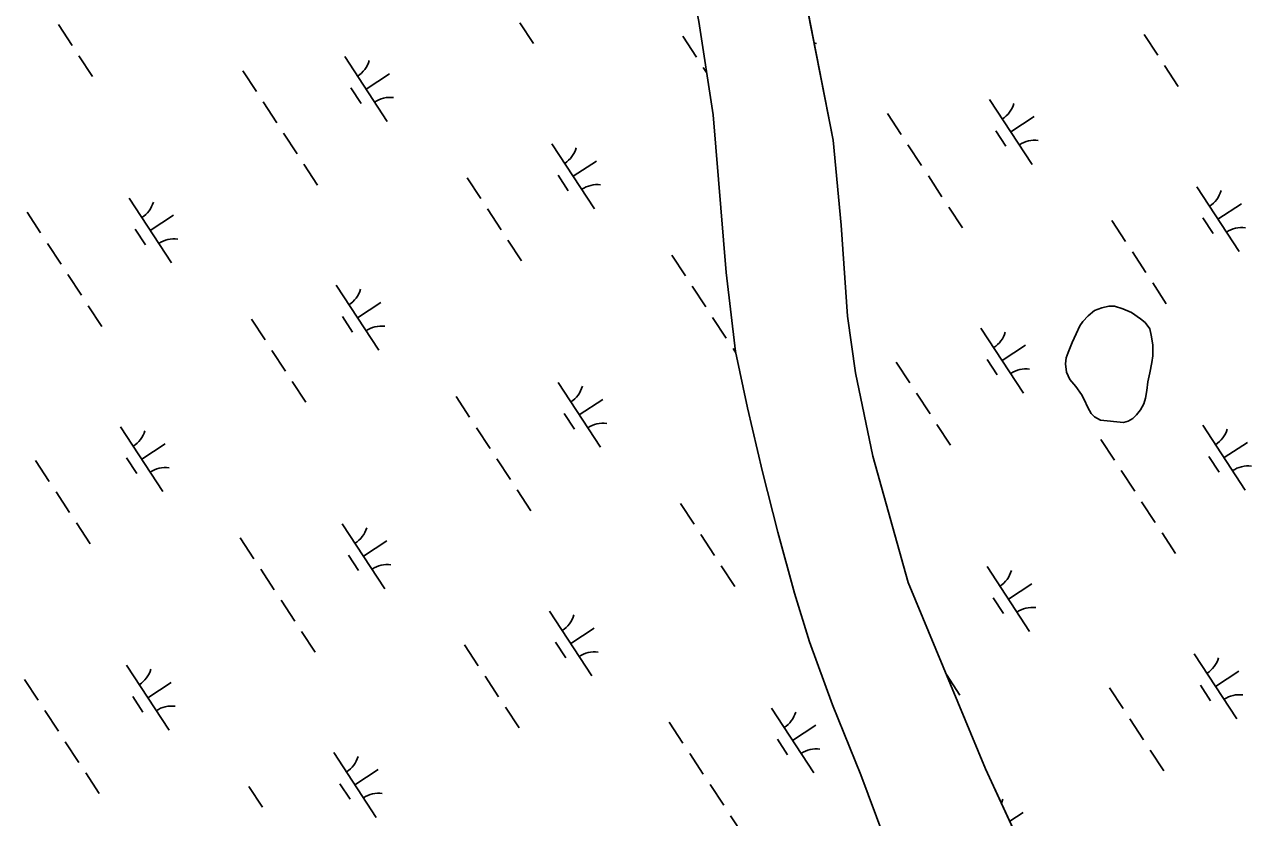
# Model space of a CAD drawing. Extents: x 3945642 to 3966284, y 206476 to 228921.
# Drawn here: x 3958064 to 3958856, y 210277 to 210788 of the extents above; entities that cross this region are included whole.
import ezdxf

# ---------------------------------------------------------------- set-up
doc = ezdxf.new("R2010")
doc.units = 0
doc.layers.add('V-TOPO-SHOR', color=7, linetype='Continuous')
doc.layers.add('V-WETL-SWMP', color=7, linetype='Continuous')

msp = doc.modelspace()

# ---------------------------------------------------------------- linework, layer by layer
at = {"layer": 'V-TOPO-SHOR'}
for points in [[(3958462.32, 211142.38), (3958497.94, 211028.14), (3958528.48, 210944.44), (3958561.3, 210839.35), (3958585.94, 210713.49), (3958591.1, 210658.71), (3958595.28, 210600.13), (3958600.31, 210563.6), (3958611.61, 210510), (3958634.41, 210428.54), (3958684.14, 210308.48), (3958709.19, 210254.5), (3958723.1, 210222.67), (3958733.28, 210199.99), (3958743.86, 210177.58), (3958755.11, 210152.44), (3958761.23, 210133.87), (3958763.85, 210121.33), (3958765.93, 210089.99), (3958765.5, 210052.42), (3958760.3, 209994.59), (3958759.3, 209984.28)], [(3958629.94, 209901.03), (3958634.8, 209914.71), (3958647.49, 209953.96), (3958662.2, 210007.36), (3958669.56, 210044.75), (3958671.78, 210068.02), (3958669.39, 210093.63), (3958658.33, 210160.03), (3958637.71, 210223.91), (3958618.56, 210264.9), (3958603.88, 210304.5), (3958585.44, 210349.71), (3958570.77, 210390.26), (3958561.07, 210421.65), (3958550.35, 210460.95), (3958540.3, 210499.83), (3958530.63, 210541.02), (3958522.98, 210577.36), (3958516.89, 210628.31), (3958508.46, 210730.01), (3958499.38, 210789.99), (3958491, 210833.76), (3958478.71, 210881.65), (3958463.59, 210934.18)], [(3958758.35, 210533.2), (3958754.44, 210535.26), (3958752.28, 210537.45), (3958750.14, 210541.27), (3958747.74, 210546.44), (3958746, 210549.71), (3958742.37, 210554.76), (3958738.61, 210559.4), (3958736.34, 210564.03), (3958735.84, 210569.46), (3958736.27, 210573.39), (3958737.52, 210576.77), (3958740.01, 210583.13), (3958742.63, 210588.68), (3958744.98, 210593.95), (3958746.9, 210596.65), (3958750.32, 210600.42), (3958754.42, 210603.92), (3958759.18, 210605.64), (3958763.8, 210606.56), (3958767.33, 210606.53), (3958772.74, 210605), (3958778.42, 210602.51), (3958784.23, 210598.53), (3958787.06, 210596.07), (3958790.15, 210591.97), (3958791.06, 210588.03), (3958792.1, 210581.78), (3958792.05, 210574.59), (3958791.34, 210570.39), (3958790.07, 210563.75), (3958788.94, 210557.93), (3958788.21, 210552.37), (3958787.36, 210547.22), (3958786.25, 210543.57), (3958784.05, 210539.79), (3958781.45, 210536.68), (3958779.12, 210534.12), (3958776.12, 210532.52), (3958773.27, 210531.59), (3958758.35, 210533.2)]]:
    msp.add_lwpolyline(points, dxfattribs=at)
at = {"layer": 'V-WETL-SWMP'}
for p, q in [((3958585.94, 210713.49), (3958561.31, 210839.35)), ((3958383.83, 210789.23), (3958392.59, 210775.85)), ((3958499.38, 210789.99), (3958508.46, 210730.01)), ((3958086.41, 210788.06), (3958095.18, 210774.67)), ((3958489.06, 210780.52), (3958497.83, 210767.13)), ((3958786.47, 210781.69), (3958795.24, 210768.31)), ((3958099.56, 210767.98), (3958108.33, 210754.6)), ((3958271.03, 210767.43), (3958298.43, 210725.61)), ((3958205.23, 210758.31), (3958214, 210744.92)), ((3958502.21, 210760.44), (3958504.35, 210757.18)), ((3958799.62, 210761.61), (3958808.39, 210748.23)), ((3958284.73, 210746.52), (3958299.78, 210756.38)), ((3958274.98, 210747.31), (3958281.56, 210737.27)), ((3958218.38, 210738.23), (3958227.15, 210724.85)), ((3958686.82, 210739.81), (3958714.22, 210697.99)), ((3958508.46, 210730.01), (3958516.89, 210628.3)), ((3958621.03, 210730.69), (3958629.8, 210717.31)), ((3958700.52, 210718.9), (3958715.58, 210728.77)), ((3958231.54, 210718.15), (3958240.3, 210704.77)), ((3958690.78, 210719.69), (3958697.36, 210709.65)), ((3958404.61, 210711.2), (3958432.01, 210669.38)), ((3958591.1, 210658.71), (3958585.94, 210713.49)), ((3958634.18, 210710.61), (3958642.95, 210697.23)), ((3958244.69, 210698.08), (3958253.46, 210684.69)), ((3958418.31, 210690.29), (3958433.37, 210700.16)), ((3958349.92, 210689.37), (3958358.69, 210675.98)), ((3958408.57, 210691.08), (3958415.15, 210681.04)), ((3958647.33, 210690.54), (3958656.1, 210677.15)), ((3958820.41, 210683.59), (3958847.81, 210641.76)), ((3958131.89, 210676.28), (3958159.29, 210634.45)), ((3958660.49, 210670.46), (3958669.25, 210657.08)), ((3958834.11, 210662.68), (3958849.17, 210672.54)), ((3958066.09, 210667.15), (3958074.86, 210653.77)), ((3958145.59, 210655.37), (3958160.64, 210665.23)), ((3958363.07, 210669.29), (3958371.84, 210655.91)), ((3958765.72, 210661.75), (3958774.49, 210648.37)), ((3958824.37, 210663.47), (3958830.94, 210653.43)), ((3958135.84, 210656.16), (3958142.42, 210646.12)), ((3958595.28, 210600.13), (3958591.1, 210658.71)), ((3958079.25, 210647.08), (3958088.01, 210633.69)), ((3958376.22, 210649.21), (3958384.99, 210635.83)), ((3958481.89, 210639.54), (3958490.66, 210626.15)), ((3958778.87, 210641.67), (3958787.64, 210628.29)), ((3958092.4, 210627), (3958101.16, 210613.62)), ((3958516.89, 210628.3), (3958522.98, 210577.36)), ((3958265.47, 210620.05), (3958292.87, 210578.23)), ((3958495.04, 210619.46), (3958503.81, 210606.08)), ((3958792.02, 210621.6), (3958800.79, 210608.21)), ((3958105.55, 210606.93), (3958114.32, 210593.54)), ((3958279.17, 210599.14), (3958294.23, 210609)), ((3958763.8, 210606.56), (3958759.18, 210605.64)), ((3958767.33, 210606.53), (3958763.8, 210606.56)), ((3958772.74, 210605), (3958767.33, 210606.53)), ((3958269.43, 210599.93), (3958276.01, 210589.89)), ((3958508.19, 210599.39), (3958516.96, 210586)), ((3958600.31, 210563.6), (3958595.28, 210600.13)), ((3958750.32, 210600.42), (3958746.9, 210596.65)), ((3958754.42, 210603.92), (3958750.32, 210600.42)), ((3958759.18, 210605.64), (3958754.42, 210603.92)), ((3958778.42, 210602.51), (3958772.74, 210605)), ((3958784.23, 210598.53), (3958778.42, 210602.51)), ((3958787.06, 210596.07), (3958784.23, 210598.53)), ((3958210.78, 210598.21), (3958219.55, 210584.83)), ((3958681.27, 210592.44), (3958708.67, 210550.61)), ((3958744.98, 210593.95), (3958742.63, 210588.68)), ((3958746.9, 210596.65), (3958744.98, 210593.95)), ((3958790.15, 210591.97), (3958787.06, 210596.07)), ((3958791.07, 210588.03), (3958790.15, 210591.97)), ((3958740.01, 210583.13), (3958737.52, 210576.77)), ((3958742.63, 210588.68), (3958740.01, 210583.13)), ((3958792.1, 210581.78), (3958791.07, 210588.03)), ((3958223.93, 210578.14), (3958232.7, 210564.76)), ((3958521.35, 210579.31), (3958523.15, 210576.56)), ((3958522.98, 210577.36), (3958530.63, 210541.02)), ((3958694.97, 210571.52), (3958710.03, 210581.39)), ((3958737.52, 210576.77), (3958736.27, 210573.39)), ((3958791.34, 210570.39), (3958792.05, 210574.59)), ((3958792.05, 210574.59), (3958792.1, 210581.78)), ((3958626.58, 210570.6), (3958635.35, 210557.21)), ((3958685.23, 210572.31), (3958691.8, 210562.28)), ((3958736.27, 210573.39), (3958735.84, 210569.46)), ((3958735.84, 210569.46), (3958736.34, 210564.03)), ((3958790.07, 210563.75), (3958791.34, 210570.39)), ((3958611.61, 210510), (3958600.31, 210563.6)), ((3958736.34, 210564.03), (3958738.61, 210559.4)), ((3958738.61, 210559.4), (3958742.37, 210554.76)), ((3958788.94, 210557.93), (3958790.07, 210563.75)), ((3958237.08, 210558.06), (3958245.85, 210544.68)), ((3958408.55, 210557.51), (3958435.95, 210515.69)), ((3958742.37, 210554.76), (3958746, 210549.71)), ((3958787.36, 210547.22), (3958788.21, 210552.37)), ((3958788.21, 210552.37), (3958788.94, 210557.93)), ((3958342.75, 210548.39), (3958351.52, 210535)), ((3958422.25, 210536.6), (3958437.3, 210546.46)), ((3958639.73, 210550.52), (3958648.5, 210537.14)), ((3958746, 210549.71), (3958747.74, 210546.44)), ((3958747.74, 210546.44), (3958750.14, 210541.27)), ((3958784.05, 210539.78), (3958786.25, 210543.57)), ((3958786.25, 210543.57), (3958787.36, 210547.22)), ((3958412.5, 210537.39), (3958419.08, 210527.35)), ((3958530.63, 210541.02), (3958540.29, 210499.83)), ((3958750.14, 210541.27), (3958752.28, 210537.45)), ((3958752.28, 210537.45), (3958754.44, 210535.26)), ((3958754.44, 210535.26), (3958758.35, 210533.2)), ((3958779.12, 210534.12), (3958781.45, 210536.68)), ((3958781.45, 210536.68), (3958784.05, 210539.78)), ((3958126.33, 210528.9), (3958153.73, 210487.08)), ((3958355.9, 210528.31), (3958364.67, 210514.93)), ((3958652.88, 210530.45), (3958661.65, 210517.06)), ((3958758.35, 210533.2), (3958773.27, 210531.59)), ((3958773.27, 210531.59), (3958776.12, 210532.52)), ((3958776.12, 210532.52), (3958779.12, 210534.12)), ((3958824.34, 210529.89), (3958851.74, 210488.07)), ((3958758.55, 210520.77), (3958767.32, 210507.39)), ((3958140.03, 210507.99), (3958155.09, 210517.85)), ((3958838.04, 210508.98), (3958853.1, 210518.85)), ((3958071.64, 210507.06), (3958080.41, 210493.68)), ((3958130.29, 210508.78), (3958136.87, 210498.74)), ((3958369.06, 210508.24), (3958377.82, 210494.85)), ((3958634.41, 210428.54), (3958611.61, 210510)), ((3958828.3, 210509.77), (3958834.88, 210499.74)), ((3958540.29, 210499.83), (3958550.35, 210460.95)), ((3958771.7, 210500.69), (3958780.47, 210487.31)), ((3958382.21, 210488.16), (3958390.98, 210474.78)), ((3958084.79, 210486.99), (3958093.56, 210473.6)), ((3958784.85, 210480.62), (3958793.62, 210467.23)), ((3958487.44, 210479.45), (3958496.21, 210466.06)), ((3958097.95, 210466.91), (3958106.71, 210453.53)), ((3958269.41, 210466.36), (3958296.81, 210424.54)), ((3958203.61, 210457.23), (3958212.38, 210443.85)), ((3958500.59, 210459.37), (3958509.36, 210445.99)), ((3958550.35, 210460.95), (3958561.07, 210421.65)), ((3958798.01, 210460.54), (3958806.77, 210447.16)), ((3958283.11, 210445.45), (3958298.16, 210455.31)), ((3958273.37, 210446.24), (3958279.94, 210436.2)), ((3958216.77, 210437.16), (3958225.53, 210423.78)), ((3958513.74, 210439.3), (3958522.51, 210425.91)), ((3958685.21, 210438.74), (3958712.6, 210396.92)), ((3958684.14, 210308.48), (3958634.41, 210428.54)), ((3958698.91, 210417.83), (3958713.96, 210427.69)), ((3958229.92, 210417.08), (3958238.69, 210403.7)), ((3958561.07, 210421.65), (3958570.77, 210390.26)), ((3958689.16, 210418.62), (3958695.74, 210408.58)), ((3958402.99, 210410.13), (3958430.39, 210368.31)), ((3958243.07, 210397.01), (3958251.84, 210383.62)), ((3958416.69, 210389.22), (3958431.75, 210399.08)), ((3958348.3, 210388.3), (3958357.07, 210374.91)), ((3958406.95, 210390.01), (3958413.53, 210379.97)), ((3958570.77, 210390.26), (3958585.44, 210349.71)), ((3958818.79, 210382.52), (3958846.19, 210340.69)), ((3958130.27, 210375.21), (3958157.67, 210333.38)), ((3958658.97, 210369.23), (3958667.63, 210356.01)), ((3958832.49, 210361.6), (3958847.55, 210371.47)), ((3958064.47, 210366.08), (3958073.24, 210352.7)), ((3958143.97, 210354.3), (3958159.03, 210364.16)), ((3958361.45, 210368.22), (3958370.22, 210354.84)), ((3958822.75, 210362.4), (3958829.32, 210352.36)), ((3958134.23, 210355.09), (3958140.8, 210345.05)), ((3958764.1, 210360.68), (3958772.87, 210347.3)), ((3958077.63, 210346.01), (3958086.39, 210332.62)), ((3958374.6, 210348.14), (3958383.37, 210334.76)), ((3958546.07, 210347.59), (3958573.47, 210305.77)), ((3958585.44, 210349.71), (3958603.88, 210304.5)), ((3958480.27, 210338.47), (3958489.04, 210325.08)), ((3958777.25, 210340.6), (3958786.02, 210327.22)), ((3958559.77, 210326.68), (3958574.82, 210336.54)), ((3958090.78, 210325.93), (3958099.55, 210312.55)), ((3958550.02, 210327.47), (3958556.6, 210317.43)), ((3958263.85, 210318.98), (3958291.25, 210277.16)), ((3958493.42, 210318.39), (3958502.19, 210305.01)), ((3958790.4, 210320.53), (3958799.17, 210307.14)), ((3958103.93, 210305.86), (3958112.7, 210292.47)), ((3958277.55, 210298.07), (3958292.61, 210307.93)), ((3958709.19, 210254.5), (3958684.14, 210308.48)), ((3958267.81, 210298.86), (3958274.39, 210288.82)), ((3958506.58, 210298.32), (3958515.34, 210284.93)), ((3958603.88, 210304.5), (3958618.56, 210264.9)), ((3958209.16, 210297.14), (3958217.93, 210283.76)), ((3958519.73, 210278.24), (3958528.5, 210264.86)), ((3958699.82, 210274.69), (3958708.41, 210280.32))]:
    msp.add_line(p, q, dxfattribs=at)
for centre, start, end in [((3958572.78, 210758.47), 82.45745, 87.05497), ((3958269.79, 210769.75), 302.45745, 344.00111), ((3958300.06, 210723.54), 82.45745, 124.00111), ((3958685.59, 210742.14), 302.45745, 344.00111), ((3958715.86, 210695.93), 82.45745, 124.00111), ((3958403.37, 210713.53), 302.45745, 344.00111), ((3958433.65, 210667.32), 82.45745, 124.00111), ((3958819.17, 210685.91), 302.45745, 344.00111), ((3958130.65, 210678.6), 302.45745, 344.00111), ((3958849.44, 210639.7), 82.45745, 124.00111), ((3958160.92, 210632.39), 82.45745, 124.00111), ((3958264.23, 210622.38), 302.45745, 344.00111), ((3958294.51, 210576.17), 82.45745, 124.00111), ((3958680.03, 210594.76), 302.45745, 344.00111), ((3958710.31, 210548.55), 82.45745, 124.00111), ((3958407.31, 210559.83), 302.45745, 344.00111), ((3958437.58, 210513.62), 82.45745, 124.00111), ((3958823.11, 210532.22), 302.45745, 344.00111), ((3958125.1, 210531.22), 302.45745, 344.00111), ((3958853.38, 210486.01), 82.45745, 124.00111), ((3958155.37, 210485.01), 82.45745, 124.00111), ((3958268.17, 210468.68), 302.45745, 344.00111), ((3958298.44, 210422.47), 82.45745, 124.00111), ((3958683.97, 210441.07), 302.45745, 344.00111), ((3958714.24, 210394.86), 82.45745, 124.00111), ((3958401.76, 210412.46), 302.45745, 344.00111), ((3958432.03, 210366.25), 82.45745, 124.00111), ((3958817.55, 210384.84), 302.45745, 344.00111), ((3958129.03, 210377.53), 302.45745, 344.00111), ((3958847.83, 210338.63), 82.45745, 124.00111), ((3958159.3, 210331.32), 82.45745, 124.00111), ((3958544.83, 210349.91), 302.45745, 344.00111), ((3958575.1, 210303.7), 82.45745, 124.00111), ((3958262.62, 210321.3), 302.45745, 344.00111), ((3958292.89, 210275.09), 82.45745, 124.00111), ((3958678.41, 210293.69), 335.26953, 344.00111)]:
    msp.add_arc(centre, 17.62, start, end, dxfattribs=at)

doc.saveas('drawing.dxf')
